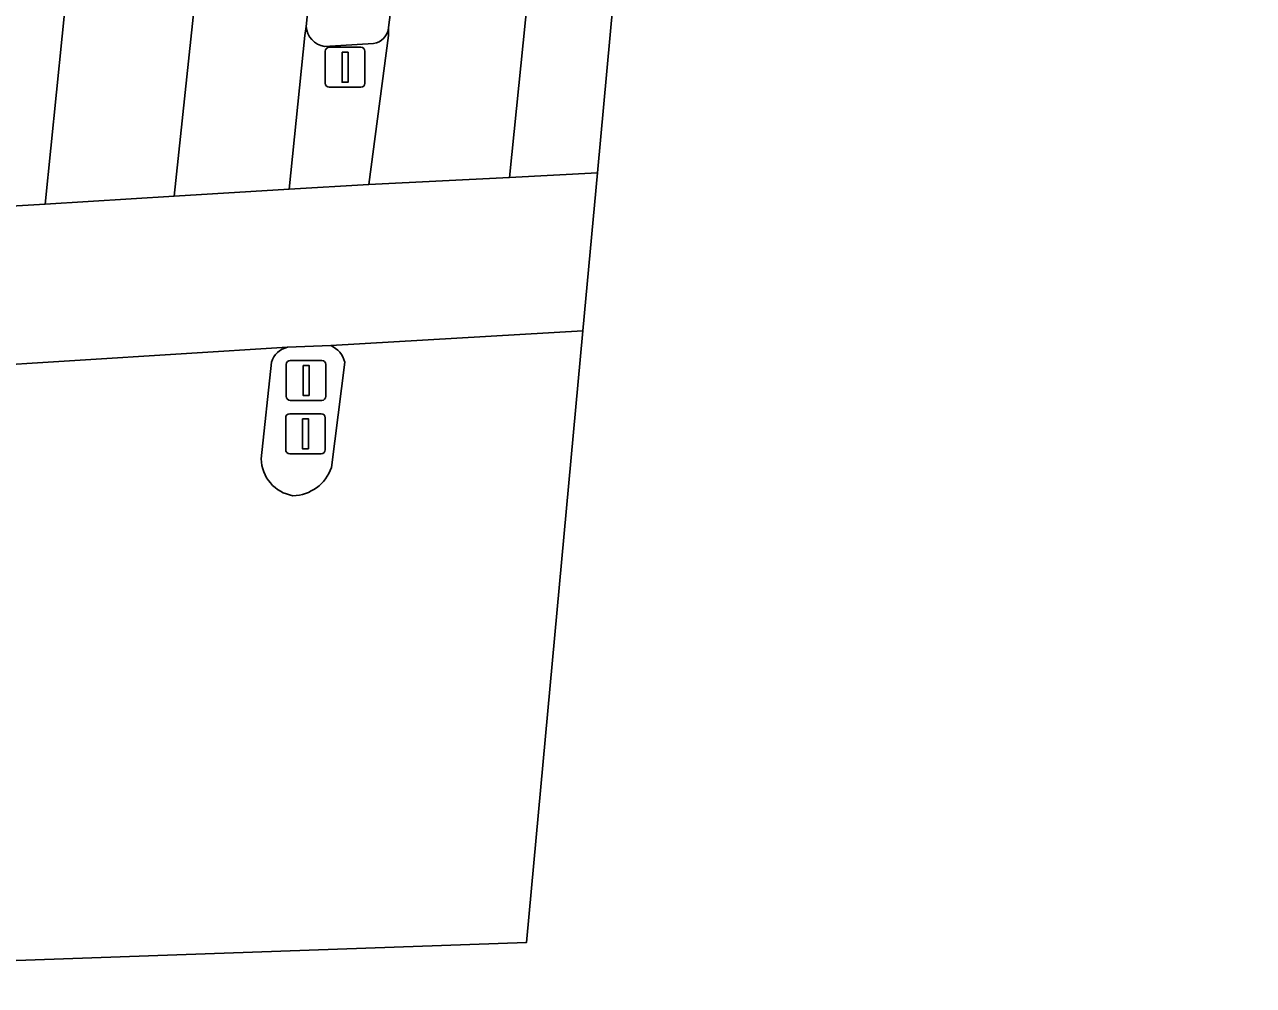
# Model space of a CAD drawing. Extents: x 160888 to 161385, y 386490 to 386908.
# Drawn here: x 161341.22 to 161371.94, y 386502.51 to 386526.54 of the extents above; entities that cross this region are included whole.
import ezdxf

# ---------------------------------------------------------------- set-up
doc = ezdxf.new("R2010")
doc.units = 0
for name, color, linetype in [('IMGEO_Berm_groen', 7, 'Continuous'), ('IMGEO_Fietspad_gesloten', 7, 'Continuous'), ('IMGEO_Lichtmast', 7, 'Continuous'), ('IMGEO_Rijbaan_lokaal_gesloten', 7, 'Continuous'), ('IMGEO_Rijbaan_regionaal_gesloten', 7, 'Continuous'), ('IMGEO_Verkeerseiland_gesloten', 7, 'Continuous'), ('IMGEO_Verkeersregelinstallatiepaal', 7, 'Continuous'), ('IMGEO_Voetpad_open', 7, 'Continuous')]:
    doc.layers.add(name, color=color, linetype=linetype)

msp = doc.modelspace()

# ---------------------------------------------------------------- linework, layer by layer
at = {"layer": 'IMGEO_Berm_groen'}
for points in [[(161363.024, 386646.681), (161367.022, 386685.397), (161367.598, 386691.178), (161367.683, 386693.586), (161365.398, 386693.803), (161364.593, 386685.592), (161364.125, 386681.052), (161362.491, 386665.206), (161360.59, 386646.794), (161358.423, 386625.435), (161356.553, 386606.975), (161354.948, 386591.576), (161352.778, 386570.251), (161350.673, 386549.854), (161349.854, 386541.879), (161348.259, 386526.488)], [(161350.321, 386526.461), (161352.302, 386541.627), (161357.382, 386591.194), (161359.018, 386607.209), (161363.024, 386646.681)], [(161348.718, 386525.987), (161349.942, 386526.06)]]:
    msp.add_lwpolyline(points, dxfattribs=at)
for centre, radius, start, end in [((161348.807, 386526.53), 0.55, 184.3432, 260.6467), ((161349.872, 386526.506), 0.452, 278.9524, 354.2788)]:
    msp.add_arc(centre, radius, start, end, dxfattribs=at)
at = {"layer": 'IMGEO_Fietspad_gesloten'}
msp.add_lwpolyline([(161334.789, 386517.701), (161337.15, 386517.805), (161347.793, 386518.467), (161348.875, 386518.51), (161355.176, 386518.877), (161355.54, 386522.826), (161353.345, 386522.715), (161349.828, 386522.538), (161347.834, 386522.421), (161344.957, 386522.245), (161341.732, 386522.048), (161338.762, 386521.866), (161335.2, 386521.667), (161336.452, 386525.646), (161331.565, 386526.069)], dxfattribs=at)
at = {"layer": 'IMGEO_Lichtmast'}
for p, q in [((161347.762, 386517.237), (161347.762, 386518.037)), ((161347.762, 386518.037), (161347.762, 386517.237)), ((161347.862, 386518.137), (161348.652, 386518.137)), ((161348.652, 386518.137), (161347.862, 386518.137)), ((161348.752, 386518.037), (161348.752, 386517.237)), ((161348.752, 386517.237), (161348.752, 386518.037)), ((161348.652, 386517.137), (161347.862, 386517.137)), ((161347.862, 386517.137), (161348.652, 386517.137))]:
    msp.add_line(p, q, dxfattribs=at)
msp.add_lwpolyline([(161348.182, 386518.012), (161348.332, 386518.012), (161348.332, 386517.262), (161348.182, 386517.262), (161348.182, 386518.012)], dxfattribs=at)
for centre, start, end in [((161347.862, 386518.037), 90, 180), ((161347.862, 386518.037), 90, 180), ((161348.652, 386518.037), 0, 90), ((161348.652, 386518.037), 360, 90), ((161347.862, 386517.237), 180, 270), ((161347.862, 386517.237), 180, 270), ((161348.652, 386517.237), 270, 0), ((161348.652, 386517.237), 270, 0)]:
    msp.add_arc(centre, 0.1, start, end, dxfattribs=at)
at = {"layer": 'IMGEO_Rijbaan_lokaal_gesloten'}
for points in [[(161370.722, 386693.301), (161367.683, 386693.586), (161367.598, 386691.178), (161367.022, 386685.397), (161363.024, 386646.681), (161359.018, 386607.209), (161357.382, 386591.194), (161352.302, 386541.627), (161350.321, 386526.461), (161350.319, 386526.26), (161349.828, 386522.538), (161353.345, 386522.715), (161363.732, 386625.065), (161368.799, 386674.486)], [(161355.54, 386522.826), (161356.711, 386535.543), (161359.985, 386571.09), (161367.997, 386647.461), (161371.943, 386693.186), (161370.722, 386693.301), (161368.799, 386674.486), (161363.732, 386625.065), (161353.345, 386522.715)], [(161361.036, 386681.278), (161357.895, 386681.509), (161357.486, 386677.479), (161357.474, 386677.379), (161357.293, 386676.298), (161357.015, 386675.238), (161357.193, 386675.204), (161353.638, 386640.03), (161353.333, 386637.758), (161353.14, 386633.788), (161350.996, 386612.554), (161343.29, 386537.458), (161341.732, 386522.048), (161344.957, 386522.245), (161345.695, 386529.16), (161349.223, 386564.812), (161353.824, 386609.435), (161360.75, 386677.447)], [(161349.854, 386541.879), (161350.673, 386549.854), (161352.778, 386570.251), (161354.948, 386591.576), (161356.553, 386606.975), (161358.423, 386625.435), (161360.59, 386646.794), (161362.491, 386665.206), (161364.125, 386681.052), (161361.036, 386681.278), (161360.75, 386677.447), (161353.824, 386609.435), (161349.223, 386564.812), (161345.695, 386529.16), (161344.957, 386522.245), (161347.834, 386522.421), (161348.225, 386526.261), (161348.259, 386526.488)], [(161353.333, 386637.758), (161350.569, 386638.061), (161350.537, 386637.31), (161350.408, 386635.904), (161344.884, 386581.428), (161343.814, 386571.25), (161341.755, 386550.887), (161339.538, 386529.553), (161339.176, 386526.026), (161339.147, 386525.679), (161338.762, 386521.866), (161341.732, 386522.048), (161343.29, 386537.458), (161350.996, 386612.554), (161353.14, 386633.788)]]:
    msp.add_lwpolyline(points, close=True, dxfattribs=at)
at = {"layer": 'IMGEO_Rijbaan_regionaal_gesloten'}
for points in [[(161323.284, 386502.509), (161353.768, 386503.581), (161355.176, 386518.877), (161348.875, 386518.51)], [(161347.793, 386518.467), (161337.15, 386517.805)], [(161347.134, 386515.675), (161347.396, 386518.095)], [(161349.224, 386518.091), (161348.892, 386515.458)]]:
    msp.add_lwpolyline(points, dxfattribs=at)
for centre, radius, start, end in [((161347.902, 386517.952), 0.526, 102.0044, 164.2715), ((161348.629, 386517.95), 0.611, 13.3075, 66.2767), ((161348.093, 386515.699), 0.959, 181.4469, 260.1541), ((161347.903, 386515.8), 1.047, 271.4309, 340.9064)]:
    msp.add_arc(centre, radius, start, end, dxfattribs=at)
at = {"layer": 'IMGEO_Verkeerseiland_gesloten'}
for points in [[(161348.875, 386518.51), (161347.793, 386518.467)], [(161347.396, 386518.095), (161347.134, 386515.675)], [(161348.892, 386515.458), (161349.224, 386518.091)]]:
    msp.add_lwpolyline(points, dxfattribs=at)
for centre, radius, start, end in [((161347.902, 386517.952), 0.526, 102.0044, 164.2715), ((161348.629, 386517.95), 0.611, 13.3075, 66.2767), ((161348.093, 386515.699), 0.959, 181.4469, 260.1541), ((161347.903, 386515.8), 1.047, 271.4309, 340.9064)]:
    msp.add_arc(centre, radius, start, end, dxfattribs=at)
at = {"layer": 'IMGEO_Verkeersregelinstallatiepaal'}
for p, q in [((161348.838, 386525.968), (161349.628, 386525.968)), ((161349.628, 386525.968), (161348.838, 386525.968)), ((161348.738, 386525.068), (161348.738, 386525.868)), ((161348.738, 386525.868), (161348.738, 386525.068)), ((161349.728, 386525.868), (161349.728, 386525.068)), ((161349.728, 386525.068), (161349.728, 386525.868)), ((161349.628, 386524.968), (161348.838, 386524.968)), ((161348.838, 386524.968), (161349.628, 386524.968)), ((161347.848, 386516.805), (161348.638, 386516.805)), ((161348.638, 386516.805), (161347.848, 386516.805)), ((161347.748, 386515.905), (161347.748, 386516.705)), ((161347.748, 386516.705), (161347.748, 386515.905)), ((161348.738, 386516.705), (161348.738, 386515.905)), ((161348.738, 386515.905), (161348.738, 386516.705)), ((161348.638, 386515.805), (161347.848, 386515.805)), ((161347.848, 386515.805), (161348.638, 386515.805))]:
    msp.add_line(p, q, dxfattribs=at)
for points in [[(161349.158, 386525.843), (161349.308, 386525.843), (161349.308, 386525.093), (161349.158, 386525.093), (161349.158, 386525.843)], [(161348.168, 386516.68), (161348.318, 386516.68), (161348.318, 386515.93), (161348.168, 386515.93), (161348.168, 386516.68)]]:
    msp.add_lwpolyline(points, dxfattribs=at)
for centre, start, end in [((161348.838, 386525.868), 90, 180), ((161348.838, 386525.868), 90, 180), ((161349.628, 386525.868), 0, 90), ((161349.628, 386525.868), 360, 90), ((161348.838, 386525.068), 180, 270), ((161348.838, 386525.068), 180, 270), ((161349.628, 386525.068), 270, 0), ((161349.628, 386525.068), 270, 0), ((161347.848, 386516.705), 90, 180), ((161347.848, 386516.705), 90, 180), ((161348.638, 386516.705), 0, 90), ((161348.638, 386516.705), 360, 90), ((161347.848, 386515.905), 180, 270), ((161347.848, 386515.905), 180, 270), ((161348.638, 386515.905), 270, 0), ((161348.638, 386515.905), 270, 0)]:
    msp.add_arc(centre, 0.1, start, end, dxfattribs=at)
at = {"layer": 'IMGEO_Voetpad_open'}
for points in [[(161348.259, 386526.488), (161348.225, 386526.261), (161347.834, 386522.421), (161349.828, 386522.538), (161350.319, 386526.26), (161350.321, 386526.461)], [(161349.942, 386526.06), (161348.718, 386525.987)]]:
    msp.add_lwpolyline(points, dxfattribs=at)
for centre, radius, start, end in [((161348.807, 386526.53), 0.55, 184.3432, 260.6467), ((161349.872, 386526.506), 0.452, 278.9524, 354.2788)]:
    msp.add_arc(centre, radius, start, end, dxfattribs=at)

doc.saveas('drawing.dxf')
